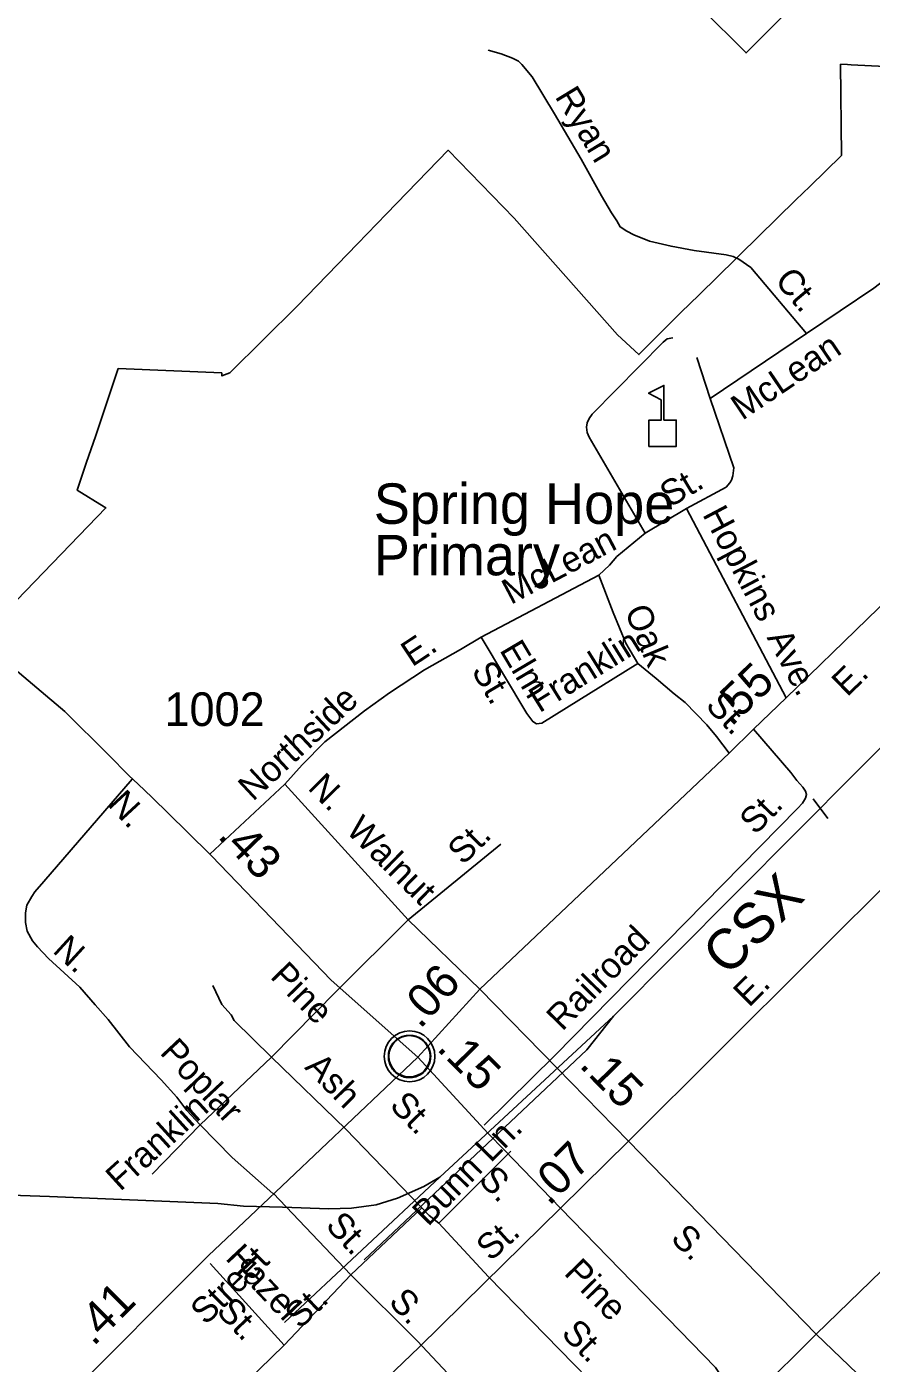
# Model space of a CAD drawing. Extents: x 2220236 to 2384410, y 720751 to 894131.
# Drawn here: x 2261352 to 2264485, y 798927 to 803886 of the extents above; entities that cross this region are included whole.
import ezdxf

# ---------------------------------------------------------------- set-up
doc = ezdxf.new("R2010")
doc.units = 0
doc.layers.add('Default', color=7, linetype='Continuous')

msp = doc.modelspace()

# ---------------------------------------------------------------- linework, layer by layer
at = {"layer": 'Default'}
for p, q in [((2264245, 802748.5), (2263887.6, 802507.3)), ((2263887.6, 802507.3), (2263838.1, 802658.7)), ((2263646.3, 802007.3), (2263799.3, 802098.7)), ((2263799.3, 802098.7), (2264169.9, 801396.4)), ((2263038.3, 801621.7), (2263473.9, 801851.7)), ((2262031.2, 800816), (2262309.8, 801075.2)), ((2262309.8, 801075.2), (2262766.4, 800572.9)), ((2264324, 800948.2), (2264269.3, 801021.7)), ((2262766.4, 800572.9), (2263111.4, 800852.9)), ((2263584.3, 799750.5), (2264639.3, 800803.1)), ((2262502.3, 800308.6), (2262766.4, 800572.9)), ((2262766.4, 800572.9), (2263033.1, 800314.7)), ((2262259.9, 800063.1), (2262502.3, 800308.6)), ((2262803.1, 800062.3), (2263033.1, 800314.7)), ((2262885.1, 799617.3), (2263529.3, 800215)), ((2261994.9, 799811.3), (2262259.9, 800063.1)), ((2262259.9, 800063.1), (2262535.7, 799795.9)), ((2263049.3, 799810.7), (2263310.7, 800069)), ((2261817.1, 799628.6), (2261994.9, 799811.3)), ((2262844.6, 799475), (2262535.7, 799795.9)), ((2263332, 799502.2), (2263584.3, 799750.5)), ((2264281, 799034.6), (2263584.3, 799750.5)), ((2263148.2, 799713.6), (2262880.8, 799447.2)), ((2262308.5, 799078), (2262885.1, 799617.3)), ((2262554.4, 799255.4), (2262266.2, 799557.5)), ((2262817.4, 799503.2), (2262554.4, 799255.4)), ((2262880.8, 799447.2), (2262844.6, 799475)), ((2262880.8, 799447.2), (2263064.6, 799247.1)), ((2262306.4, 798993.6), (2262032.6, 799297.4)), ((2262306.4, 798993.6), (2262554.4, 799255.4)), ((2262801, 799010.6), (2262554.4, 799255.4)), ((2263064.6, 799247.1), (2263970.8, 798322)), ((2261623.6, 798331.6), (2262306.4, 798993.6)), ((2264027, 798783.1), (2264281, 799034.6))]:
    msp.add_line(p, q, dxfattribs=at)
for points in [[(2263687.7, 804122.1), (2264020.7, 804455.1), (2264353.7, 804122.1), (2264020.7, 803789.1)], [(2263660, 802328.9), (2263660, 802426.8), (2263706.1, 802426.8), (2263706.1, 802501.9), (2263659, 802526.1), (2263715.7, 802555.3), (2263715.7, 802426.8), (2263761.7, 802426.8), (2263761.7, 802328.9)], [(2262694.5, 800078.2), (2262695.5, 800083.8), (2262697.3, 800090.4), (2262700.2, 800097.6), (2262703.2, 800103.3), (2262706.5, 800109.1), (2262710.2, 800114.2), (2262714.2, 800118.6), (2262718.8, 800123.1), (2262724.3, 800127.7), (2262729.8, 800131.4), (2262734.6, 800134.3), (2262739.7, 800136.7), (2262745.2, 800139), (2262750.8, 800140.8), (2262755.1, 800142), (2262760, 800142.7), (2262764.1, 800143.4), (2262770.5, 800143.7), (2262774.9, 800143.6), (2262780.6, 800143.3), (2262785.5, 800142.6), (2262790.4, 800141.6), (2262795.4, 800140.2), (2262800.5, 800138.3), (2262807.2, 800135.4), (2262813.5, 800131.9), (2262818.5, 800128.3), (2262823.7, 800124.3), (2262827, 800121.2), (2262831.1, 800116.8), (2262835, 800112.1), (2262838.1, 800107.5), (2262841.2, 800102.5), (2262843.6, 800097.3), (2262845.7, 800092.3), (2262847.2, 800087.3), (2262848.5, 800082.7), (2262849.6, 800076.7), (2262850.2, 800072), (2262850.5, 800066), (2262850.3, 800060.2), (2262849.7, 800054.5), (2262848.8, 800049), (2262847.2, 800042.8), (2262845.3, 800037), (2262843, 800031.9), (2262839.8, 800025.9), (2262836.5, 800020.6), (2262833.1, 800015.9), (2262828.9, 800011.2), (2262823.6, 800006.2), (2262818.6, 800002.1), (2262813.6, 799998.6), (2262809.2, 799996.1), (2262802.4, 799992.9), (2262795.3, 799990.2), (2262789.3, 799988.7), (2262782.7, 799987.4), (2262778.3, 799987), (2262773.8, 799986.7), (2262768.2, 799986.7), (2262763.9, 799987.1), (2262758.3, 799987.8), (2262752.4, 799989.1), (2262747.8, 799990.5), (2262742.6, 799992.3), (2262738, 799994.3), (2262734.1, 799996.6), (2262727.3, 800000.6), (2262721.7, 800004.9), (2262716.8, 800009.4), (2262712.4, 800014.2), (2262709.2, 800018.2), (2262706.2, 800022.4), (2262702.1, 800029.5), (2262700.4, 800033), (2262698.7, 800037), (2262696.1, 800045.2), (2262694.5, 800052.3), (2262693.9, 800057.5), (2262693.5, 800063.8), (2262693.5, 800068.5), (2262694, 800074.9)]]:
    msp.add_lwpolyline(points, close=True, dxfattribs=at)
for points in [[(2263063.7, 803799), (2263111.8, 803785.4), (2263154.1, 803769.9), (2263176, 803758.1), (2263188.2, 803746.2), (2263226.6, 803700.6), (2263310, 803563.4), (2263409.4, 803394.4), (2263484.6, 803259.2), (2263521.3, 803195.5), (2263541.5, 803165.7), (2263553.6, 803143.8), (2263577.9, 803128.1), (2263604, 803114.4), (2263662.1, 803091), (2263742.3, 803071.8), (2263828.3, 803056.6), (2263946.5, 803039.6), (2263972.6, 803033.8), (2263993.9, 803023.5), (2264038.9, 802992.5), (2264245, 802748.5)], [(2259991.2, 800386.9), (2261645.5, 802100.6), (2261639, 802104.6), (2261538.5, 802166.9), (2261572.5, 802266.9), (2261607.5, 802369.9), (2261632.5, 802443.4), (2261691.2, 802617.9), (2261897.8, 802609.6), (2262075.2, 802602.1), (2262075.8, 802590.6), (2262105.8, 802601.8), (2262355.2, 802849.7), (2262578.8, 803080.9), (2262687, 803192.7), (2262915, 803428.1), (2263160.8, 803176.4), (2263543.2, 802743.4), (2263623.5, 802670), (2263680, 802726.7), (2263776.2, 802823.1), (2263778.8, 802825.5), (2263846.5, 802891.8), (2263983.5, 803025.8), (2263997.8, 803039.8), (2264205.8, 803243.5), (2264257.2, 803293.8), (2264374.8, 803408.8), (2264371.5, 803747.2), (2264397.5, 803745.8), (2264410.5, 803745.1), (2264588.2, 803735.9)], [(2259991.2, 800386.9), (2261645.5, 802100.6), (2261639, 802104.6), (2261538.5, 802166.9), (2261572.5, 802266.9), (2261607.5, 802369.9), (2261632.5, 802443.4), (2261691.2, 802617.9), (2261897.8, 802609.6), (2262075.2, 802602.1), (2262075.8, 802590.6), (2262105.8, 802601.8), (2262355.2, 802849.7), (2262578.8, 803080.9), (2262687, 803192.7), (2262915, 803428.1), (2263160.8, 803176.4), (2263543.2, 802743.4), (2263623.5, 802670), (2263680, 802726.7), (2263776.2, 802823.1), (2263778.8, 802825.5), (2263846.5, 802891.8), (2263983.5, 803025.8), (2263997.8, 803039.8), (2264205.8, 803243.5), (2264257.2, 803293.8), (2264374.8, 803408.8), (2264371.5, 803747.2), (2264397.5, 803745.8), (2264410.5, 803745.1), (2264588.2, 803735.9)], [(2264815.9, 803124.9), (2264723.4, 803070.2), (2264585.7, 802985.2), (2264495.4, 802916.8), (2264245, 802748.5)], [(2263646.3, 802007.3), (2263439.1, 802363.2), (2263430.9, 802381), (2263428.7, 802401), (2263430.6, 802417), (2263438.4, 802433), (2263450.3, 802449.2), (2263713.7, 802715.7), (2263727.6, 802727.8), (2263749.4, 802731.9)], [(2263887.6, 802507.3), (2263976, 802250.2), (2263972.2, 802220.3), (2263966.3, 802204.2), (2263960.5, 802194.1), (2263946.5, 802178), (2263799.3, 802098.7)], [(2263033.1, 800314.7), (2263957.9, 801190.7), (2264048.9, 801279.4), (2264169.9, 801396.4), (2264770.2, 801979.8), (2264896.1, 802121.2), (2264982.9, 802193), (2265039.6, 802234.5), (2265094.3, 802270.4), (2265166, 802315.7)], [(2263529.3, 800215), (2264660, 801353.1), (2264868, 801556.9), (2265028.5, 801700.4), (2265123.8, 801781.2), (2265222.9, 801858.1), (2265371.9, 801967.6), (2265522.9, 802056.8), (2265640.4, 802110)], [(2263473.9, 801851.7), (2263513.5, 801888), (2263541.1, 801920.3), (2263646.3, 802007.3)], [(2260893.7, 801827.6), (2261269, 801534.6), (2261492.6, 801345.5), (2261654.9, 801184.8), (2261730.5, 801107.6), (2261765.1, 801076.1), (2261815.5, 801027.2), (2261946.3, 800899.6), (2262037.6, 800809.7), (2262481.8, 800348), (2262803.1, 800062.3)], [(2263473.9, 801851.7), (2263527.2, 801712.2), (2263574.3, 801598.9), (2263618.9, 801523.2)], [(2262309.8, 801075.2), (2262373.1, 801147.6), (2262458.2, 801232.5), (2262605, 801347.8), (2262698.3, 801414.6), (2262827.4, 801499.7), (2262960.8, 801575), (2263038.3, 801621.7)], [(2263038.3, 801621.7), (2263206.8, 801337.5), (2263229.2, 801307.7), (2263243.2, 801299.8), (2263263.2, 801302), (2263618.9, 801523.2)], [(2263618.9, 801523.2), (2263687.3, 801468), (2263753.9, 801410.6), (2263794.3, 801379), (2263874.9, 801295.7), (2263911.4, 801252.2), (2263957.9, 801190.7)], [(2263310.7, 800069), (2264211.8, 800985.1), (2264229.6, 801005.3), (2264241.4, 801023.2), (2264245.2, 801037.4), (2264241.1, 801049.2), (2264231, 801065.2), (2264208.7, 801088.9), (2264186.3, 801118.8), (2264048.9, 801279.4)], [(2261743.1, 801094.7), (2261415.7, 800715), (2261381.9, 800676.7), (2261370.1, 800658.5), (2261352.4, 800626.3), (2261346.7, 800598.2), (2261347.1, 800562.4), (2261353.3, 800530.3), (2261373.7, 800494.7), (2261391.9, 800472.7), (2261432.3, 800429.1), (2261549.1, 800322.3), (2261606, 800257.4), (2261653.3, 800202.2), (2261733.6, 800101.4), (2261850.2, 799978.4), (2261908.5, 799913.8), (2261946.3, 799865), (2261994.9, 799811.3)], [(2262042.4, 800329.1), (2262075.4, 800258.2), (2262110.8, 800220), (2262121, 800198.2), (2262259.9, 800063.1)], [(2263584.3, 799750.5), (2263318.2, 800022.6), (2263033.1, 800314.7)], [(2262604.3, 799310.8), (2263430.5, 800090.1), (2263529.3, 800215)], [(2261282.2, 798505), (2261372.2, 798632.6), (2261418.7, 798694.3), (2261492.5, 798791.9), (2262026.6, 799326.8), (2262203, 799493.9), (2262803.1, 800062.3)], [(2262803.1, 800062.3), (2263063.3, 799779), (2263124.5, 799717.6), (2263332, 799502.2)], [(2261994.9, 799811.3), (2262114.2, 799690.3), (2262265.1, 799556.4)], [(2261292.6, 799550.2), (2261436.5, 799545.7), (2262060.5, 799519.6), (2262156.5, 799510.4), (2262300.6, 799505.8), (2262472.4, 799499.5), (2262556.4, 799502.1), (2262648.3, 799515), (2262728, 799539.8), (2262825.6, 799582.7), (2262885.1, 799617.3)], [(2264888.2, 799624.1), (2264281, 799034.6)], [(2261043.7, 795303.1), (2261082.5, 795400.1), (2261117.7, 795544.7), (2261123.2, 795686), (2261141.5, 795942), (2261171.7, 796557.5), (2261177.1, 796730.3), (2261181.4, 796970), (2261189, 797019.7), (2261217.8, 797094.2), (2261264.1, 797211.4), (2261322.7, 797372.6), (2261433.7, 797580.1), (2261494.8, 797682.7), (2261593.6, 797803.5), (2261710.7, 797935.4), (2262807.9, 798986.4), (2263047.3, 799222.8), (2263332, 799502.2)], [(2263332, 799502.2), (2263907.3, 798910.8), (2263924.6, 798885.6), (2263943.1, 798863.8), (2263973.4, 798822.2), (2263982.2, 798807.9), (2264005, 798780), (2264005, 798740.6), (2263970.8, 798322), (2263964.1, 797766.1), (2263952.6, 797082.4), (2263950.4, 796905.8), (2263936.7, 796431), (2263920.1, 796032.4), (2263924.2, 795558.8)], [(2262801, 799010.6), (2263422.9, 798347), (2263542.2, 798208.1), (2263570.4, 798172.4), (2263611, 798106.7), (2263617.3, 798088.8), (2263629.6, 798039), (2263632.2, 797988.9), (2263636.3, 797759.1)], [(2266964.1, 795660.4), (2266371.3, 796873.2), (2266310.4, 796972.7), (2266269.7, 797046.3), (2266154.2, 797215), (2266099.6, 797280.5), (2266012.7, 797371.7), (2265867.5, 797512.3), (2264281, 799034.6)]]:
    msp.add_lwpolyline(points, dxfattribs=at)
for centre, radius in [((2262772.2, 800065.8), 94.3), ((2262771.9, 800066.1), 76.7)]:
    msp.add_circle(centre, radius, dxfattribs=at)

# ---------------------------------------------------------------- texts
for s, height, rotation, p in [('Ryan', 95, 301.2946, (2263309.4, 803627.4)), ('Ct.', 95, 310.1869, (2264123.6, 802943.1)), ('McLean', 95, 34.014, (2264006.8, 802423.7)), ('St.', 95, 30.8531, (2263737.9, 802100.3)), ('Hopkins', 95, 297.8204, (2263857.3, 802077)), ('McLean', 95, 27.8344, (2263147.9, 801740.3)), ('Oak', 95, 292.573, (2263568.8, 801718.9)), ('E.', 95, 33.3913, (2262781.8, 801508.9)), ('Franklin', 95, 31.8765, (2263254, 801338.3)), ('Ave.', 95, 297.8204, (2264096.1, 801619.9)), ('Elm', 95, 300.6635, (2263104, 801573.5)), ('St.', 95, 300.6635, (2262999.6, 801496.8)), ('.55', 125, 44.0365, (2263965.6, 801285.8)), ('E.', 95, 44.1821, (2264395.6, 801396.9)), ('Northside', 95, 43.0637, (2262191.3, 801009.4)), ('St.', 95, 314.0562, (2263866.3, 801363.6)), ('N.', 95, 314.5157, (2262390.6, 801059.1)), ('N.', 95, 312.7129, (2261648.8, 800998.9)), ('St.', 95, 45.4729, (2264055, 800884.2)), ('Walnut', 95, 315.3154, (2262532, 800900.4)), ('.43', 125, 313.8905, (2262056.4, 800880.4)), ('St.', 95, 44.3861, (2262970.5, 800772.4)), ('CSX', 150, 45.1868, (2263952.8, 800358.6)), ('Railroad', 95, 45.4729, (2263338.8, 800156)), ('N.', 95, 317.5608, (2261444.1, 800454.1)), ('Pine', 95, 314.4246, (2262251.4, 800359.2)), ('.06', 125, 47.661, (2262811.3, 800164.1)), ('E.', 95, 44.864, (2264031.7, 800244.7)), ('Poplar', 95, 313.3301, (2261842.2, 800077.5)), ('.15', 125, 314.9611, (2262869.1, 800092.1)), ('Ash', 95, 314.3454, (2262379.5, 800022.4)), ('.15', 125, 314.3678, (2263398.6, 800029.7)), ('Franklin', 95, 42.2372, (2261698.7, 799562)), ('St.', 95, 314.3921, (2262694.3, 799879.4)), ('Bunn Ln.', 95, 45.4608, (2262840.8, 799431.3)), ('.07', 125, 44.9013, (2263289.5, 799507.6)), ('S.', 95, 313.5075, (2263023.8, 799604.5)), ('St.', 95, 313.1868, (2262456.5, 799434.6)), ('St.', 95, 41.8979, (2263072.9, 799302.3)), ('S.', 95, 314.9585, (2263736.9, 799386.2)), ('Street', 95, 44.3525, (2262015.8, 799065.2)), ('Hazel', 95, 313.3301, (2262085.3, 799314.3)), ('Pine', 95, 314.4246, (2263341.5, 799258.4)), ('.41', 125, 45.0404, (2261599, 798987.1)), ('S.', 95, 313.1421, (2262690.8, 799151.6)), ('St.', 95, 313.1868, (2262051.4, 799117.2)), ('St.', 95, 43.7402, (2262365.5, 799050.8)), ('St.', 95, 314.4086, (2263331, 799033.7))]:
    msp.add_text(s, height=height, rotation=rotation, dxfattribs=at).set_placement(p)
for s, height, p in [('Spring Hope', 150, (2262639.4, 802041.8)), ('Primary', 150, (2262639.4, 801850.8)), ('1002', 125, (2261862.8, 801291.4))]:
    msp.add_text(s, height=height, dxfattribs=at).set_placement(p)

doc.saveas('drawing.dxf')
